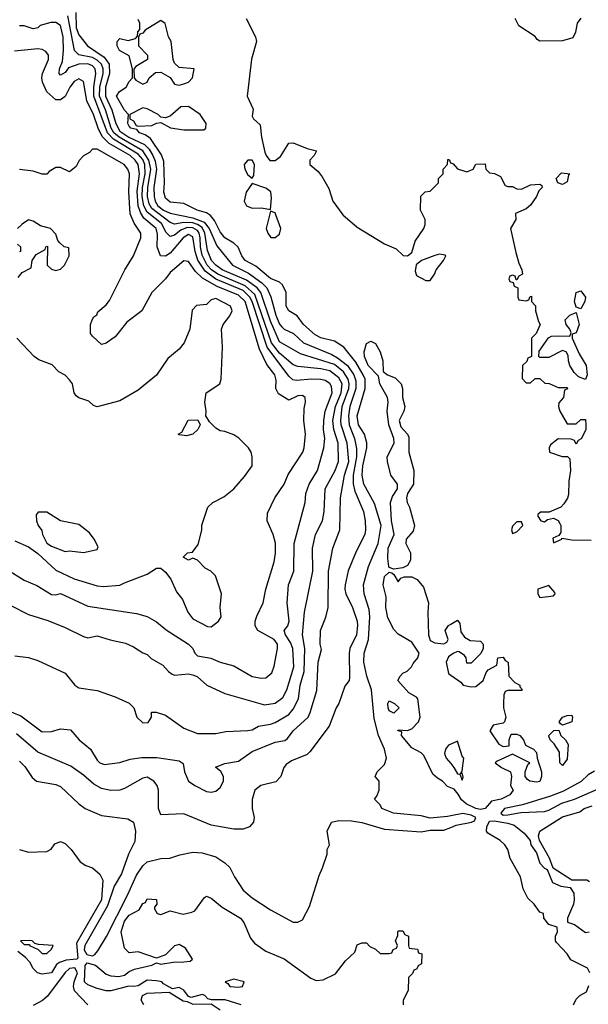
# Model space of a CAD drawing. Header units: inches. Extents: x 2348341 to 2479810, y 460419 to 613669.
# Tile 353 of 656: x 2378111 to 2380603, y 570772 to 575085. Entities that reach past the tile are written whole.
import ezdxf

# ---------------------------------------------------------------- set-up
doc = ezdxf.new("R2010")
doc.units = ezdxf.units.IN
doc.header["$MEASUREMENT"] = 0
doc.layers.add('C3577', color=7, linetype='Continuous')
doc.layers.add('C3587', color=7, linetype='Continuous')

msp = doc.modelspace()

# ---------------------------------------------------------------- linework, layer by layer
at = {"layer": 'C3577', "color": 2}
for points, elevation in [([(2378058.4, 572058.4), (2378116.1, 572036.1), (2378210, 571964.9), (2378250, 571967.3), (2378290, 571978.8), (2378334, 571974), (2378371.3, 571930), (2378421, 571890), (2378450, 571842), (2378462, 571830), (2378482, 571822), (2378550, 571830.6), (2378594.9, 571845.1), (2378646.7, 571853.3), (2378712.4, 571852.4), (2378810, 571838.8), (2378827.1, 571827.1), (2378833.4, 571790), (2378851, 571750), (2378878, 571730), (2378930, 571704), (2378950, 571700.7), (2378970, 571706), (2378990, 571721), (2379003.7, 571750), (2379003.7, 571770), (2378992.3, 571792.3), (2378969.2, 571810.8), (2379010, 571826.8), (2379070, 571837.3), (2379130, 571879.1), (2379230, 571920.4), (2379272.7, 571927.3), (2379284.2, 571935.8), (2379309.5, 571970), (2379374.5, 572030), (2379384.5, 572050), (2379412.7, 572147.3), (2379419.6, 572270), (2379434.2, 572325.8), (2379427.3, 572350), (2379429.5, 572410), (2379452.1, 572467.9), (2379462.7, 572510), (2379464.7, 572670), (2379482.9, 572770), (2379514, 572850), (2379516.2, 572990), (2379533.8, 573090), (2379553.2, 573150), (2379545.5, 573230), (2379519.3, 573310), (2379517.7, 573330), (2379524.1, 573390), (2379552.8, 573470), (2379554.5, 573490), (2379549.9, 573509.9), (2379530, 573542.7), (2379490, 573575.3), (2379341.6, 573621.6), (2379250, 573673.3), (2379210, 573764.2), (2379168.2, 573890), (2379150.9, 573910.9), (2379104.6, 573944.6), (2378998.7, 573990), (2378970, 574009.8), (2378951.1, 574030), (2378934, 574074), (2378922.8, 574150), (2378910, 574174.5), (2378890, 574188.1), (2378870, 574194.6), (2378830, 574197.2), (2378790, 574189.8), (2378770, 574196.4), (2378690, 574257.6), (2378678.7, 574278.7), (2378670.6, 574310), (2378671.8, 574350), (2378685.8, 574430), (2378677.6, 574470), (2378651.2, 574511.2), (2378546.2, 574570), (2378523.4, 574590), (2378512.5, 574610), (2378487.2, 574690), (2378461.1, 574750), (2378461.8, 574790), (2378476.1, 574850), (2378476.3, 574870), (2378468.9, 574890), (2378450, 574908), (2378430, 574918.7), (2378370, 574931.5), (2378351.5, 574950), (2378322.2, 575102.2)], 74), ([(2378357, 575117), (2378359.1, 575050), (2378370, 575018), (2378407.8, 574970), (2378480.8, 574920.8), (2378503.1, 574890), (2378505.2, 574850), (2378487.3, 574790), (2378486.6, 574750), (2378514.8, 574690), (2378531.6, 574630), (2378550, 574597.2), (2378588.6, 574570), (2378657.6, 574537.6), (2378677.8, 574517.8), (2378695, 574490), (2378705.2, 574465.2), (2378709.9, 574430), (2378698.7, 574350), (2378699.8, 574310), (2378704.8, 574290), (2378716.4, 574270), (2378741.1, 574250), (2378770, 574236.8), (2378870, 574217.4), (2378918.8, 574198.8), (2378941.7, 574170), (2378974.2, 574094.2), (2379043.6, 574010), (2379114.3, 573974.3), (2379172.2, 573932.2), (2379194.5, 573910), (2379211.6, 573871.6), (2379232.9, 573790), (2379250, 573751.8), (2379259.8, 573739.8), (2379270, 573729.7), (2379310.7, 573710.7), (2379354.5, 573670), (2379478.7, 573618.7), (2379504.3, 573604.3), (2379547.6, 573570), (2379575.3, 573530), (2379583.4, 573503.4), (2379583.4, 573470), (2379557.1, 573390), (2379551.6, 573350), (2379555.3, 573310), (2379577.8, 573250), (2379587.1, 573207.1), (2379587.4, 573170), (2379571.6, 573090), (2379571.7, 573051.7), (2379579.3, 573019.3), (2379616.9, 572930), (2379625.1, 572890), (2379626.6, 572850), (2379623.7, 572830), (2379584.9, 572755.1), (2379549.7, 572670.3), (2379536.9, 572610), (2379535.1, 572590), (2379540.5, 572570), (2379569.4, 572510), (2379589.3, 572450), (2379591.3, 572431.3), (2379587, 572390), (2379558, 572330), (2379554, 572310), (2379556.5, 572203.5), (2379554, 572190), (2379535.1, 572164.9), (2379509.3, 572090), (2379497.2, 572070), (2379466.6, 571990), (2379382.5, 571877.5), (2379370, 571866.8), (2379302, 571838), (2379278, 571822), (2379268.7, 571810), (2379255.3, 571770), (2379232.9, 571747.1), (2379168, 571730), (2379142, 571710), (2379129.1, 571669.1), (2379129.3, 571629.3), (2379139, 571590), (2379135.3, 571570), (2379118, 571550), (2379090, 571538.8), (2379050, 571539.1), (2378950, 571556.3), (2378830, 571606.8), (2378730, 571602), (2378718.8, 571630), (2378719.1, 571710), (2378713.4, 571730), (2378698.8, 571750), (2378670, 571766.8), (2378650, 571762.8), (2378570, 571717.3), (2378550, 571710.5), (2378510, 571708.2), (2378470, 571717.3), (2378436.1, 571736.1), (2378390, 571776.3), (2378334.7, 571814.7), (2378190, 571877.1), (2378097.1, 571957.1)], 70), ([(2378090, 572298), (2378150, 572291.3), (2378190, 572278), (2378310, 572222), (2378352, 572170), (2378370, 572158), (2378450, 572146), (2378530, 572118.8), (2378590.5, 572090.5), (2378610.7, 572070.7), (2378624.7, 572030), (2378650, 572004.7), (2378673.6, 572006.4), (2378688, 572030), (2378688.7, 572051.3), (2378708.7, 572051.3), (2378750, 572038), (2378830, 571981), (2378890, 571958), (2378970, 571958), (2379013.6, 571966.4), (2379110, 571970.7), (2379130, 571974.8), (2379158, 571990), (2379210, 571998.4), (2379230, 572006), (2379290, 572041.6), (2379310, 572065.5), (2379332.8, 572110), (2379340.4, 572170), (2379356.8, 572230), (2379360.5, 572330), (2379349.6, 572390), (2379358.4, 572490), (2379395.1, 572670), (2379394, 572770), (2379407, 572830), (2379437.6, 572890), (2379445.1, 572930), (2379449.6, 573030), (2379492.8, 573110), (2379508, 573150), (2379506, 573230), (2379487.8, 573290), (2379482.9, 573330), (2379494.5, 573390), (2379519.1, 573450), (2379523.5, 573490), (2379510, 573516.4), (2379470, 573547.4), (2379430, 573556.1), (2379330, 573566), (2379310, 573572.8), (2379250, 573624.2), (2379214.5, 573670), (2379141.1, 573881.1), (2379099.1, 573919.1), (2378979.8, 573970), (2378950.8, 573990), (2378932.2, 574010), (2378910, 574054), (2378902.6, 574090), (2378901.8, 574130), (2378897.9, 574150), (2378890, 574161.2), (2378870, 574173.6), (2378845.4, 574174.6), (2378817, 574163), (2378790, 574141), (2378770, 574135.8), (2378752.6, 574152.6), (2378731.8, 574191.8), (2378670, 574241.4), (2378655.5, 574270), (2378648.2, 574310), (2378649.3, 574350), (2378661.1, 574410), (2378659.3, 574450), (2378650, 574472), (2378630, 574495.7), (2378521.4, 574561.4), (2378495.4, 574590), (2378435.7, 574750), (2378435.9, 574790), (2378444.5, 574850), (2378441.5, 574870), (2378430, 574883.1), (2378410, 574891.6), (2378370, 574889.8), (2378325.3, 574874.7), (2378310, 574853.2), (2378290, 574842.7), (2378283.7, 574850), (2378285.1, 574870), (2378298.6, 574901.4), (2378303.1, 574950), (2378301.1, 575010), (2378290, 575059.3), (2378270, 575072.7), (2378246.8, 575073.2), (2378201, 575059), (2378190, 575049.2), (2378170, 575045.2), (2378130, 575058), (2378110, 575058)], 78), ([(2380000, 571597.2), (2379985.7, 571594.3), (2379910, 571588), (2379870, 571596.9), (2379749.6, 571609.6), (2379698, 571630), (2379690, 571646), (2379666, 571670), (2379676.4, 571683.6), (2379686, 571710), (2379686, 571750), (2379668, 571770), (2379678, 571790), (2379710, 571822), (2379718, 571850), (2379709.6, 571890), (2379683.6, 571950), (2379664, 572024), (2379652.9, 572150), (2379632.1, 572210), (2379618.9, 572270), (2379620.5, 572310), (2379639.8, 572370), (2379645.1, 572470), (2379641.8, 572501.8), (2379620.7, 572570), (2379617, 572610), (2379639.6, 572690), (2379681.7, 572790), (2379694.8, 572870), (2379665.3, 572965.3), (2379618.9, 573050), (2379611.1, 573090), (2379614.2, 573130), (2379632.6, 573210), (2379631.4, 573231.4), (2379621.6, 573270), (2379595.8, 573310), (2379589.8, 573350), (2379624.4, 573470), (2379624.4, 573510), (2379615.6, 573530), (2379584.5, 573584.5), (2379531.2, 573651.2), (2379490, 573677), (2379430, 573691.6), (2379405.2, 573705.2), (2379355.1, 573750), (2379327.2, 573787.2), (2379290, 573809.2), (2379279.3, 573830), (2379278, 573890), (2379263.3, 573923.3), (2379250, 573935.1), (2379210, 573951.6), (2379145.6, 574005.6), (2379099.5, 574030), (2379084.7, 574050), (2379068.5, 574088.5), (2379050, 574105.6), (2379009.6, 574130), (2378990, 574156), (2378964.7, 574204.7), (2378946.7, 574226.7), (2378930, 574238.4), (2378889.2, 574250), (2378830, 574279.6), (2378770, 574286), (2378750, 574302.7), (2378742.4, 574330), (2378745.6, 574370), (2378743.1, 574463.1), (2378732.5, 574492.5), (2378684.6, 574564.6), (2378661.2, 574581.2), (2378635.3, 574590), (2378624.7, 574604.7), (2378598, 574610), (2378590, 574618), (2378585.2, 574630), (2378588, 574670), (2378570, 574688), (2378535.3, 574750), (2378548, 574770), (2378578, 574790), (2378590, 574814), (2378606, 574830), (2378606, 574870), (2378590, 574926), (2378548, 574950), (2378538, 574970), (2378538, 574990), (2378550, 575002), (2378586, 574994), (2378618, 575002), (2378627.3, 575012.7), (2378628.4, 575031.6), (2378638, 575042), (2378638, 575070), (2378630, 575086)], 66), ([(2379103.8, 575090), (2379143.8, 575010), (2379148.4, 574990), (2379127.3, 574912.7), (2379108.4, 574750), (2379133.4, 574693.4), (2379130, 574662), (2379136, 574650), (2379164.1, 574624.1), (2379170.4, 574570), (2379184.9, 574504.9), (2379190.4, 574490), (2379207.7, 574467.7), (2379230, 574468.2), (2379254.3, 574485.7), (2379290, 574544.7), (2379310, 574546), (2379370, 574521), (2379411.1, 574511.1), (2379402, 574490), (2379382, 574470), (2379382, 574450), (2379419.3, 574419.3), (2379437.1, 574397.1), (2379465.2, 574345.2), (2379482.8, 574290), (2379526.8, 574230), (2379590, 574176), (2379710, 574102.8), (2379761, 574081), (2379791.6, 574051.6), (2379810, 574051.3), (2379830, 574064.7), (2379844.5, 574115.5), (2379882, 574170), (2379887.3, 574187.3), (2379888, 574210), (2379868, 574250), (2379868.4, 574311.6), (2379888.4, 574331.6), (2379910, 574334), (2379946, 574370), (2379946, 574390), (2379966, 574410), (2379966, 574430), (2379986, 574450), (2379987.3, 574472.7), (2379992.7, 574472.7), (2379998, 574458), (2380000, 574457.3)], 66), ([(2378070, 572521), (2378150, 572478.8), (2378233.7, 572453.7), (2378310, 572422.8), (2378390, 572382.8), (2378410, 572378), (2378450, 572386), (2378507.9, 572367.9), (2378574, 572354), (2378610, 572338), (2378650, 572311.3), (2378670, 572304.7), (2378687.5, 572287.5), (2378738, 572258), (2378762.8, 572230), (2378778.8, 572218.8), (2378790, 572213.4), (2378850, 572219.1), (2378874.2, 572214.2), (2378890, 572206.8), (2378930.6, 572170.6), (2379010, 572134), (2379183.4, 572083.4), (2379230, 572090.5), (2379264.2, 572115.8), (2379281.3, 572150), (2379312.4, 572250), (2379307.3, 572330), (2379297.2, 572357.2), (2379275.1, 572390), (2379269.4, 572410), (2379286.6, 572430), (2379291.5, 572450), (2379283.6, 572530), (2379289.6, 572610), (2379311.8, 572670), (2379313.6, 572790), (2379362, 572970), (2379365.1, 573010), (2379379.6, 573050), (2379415.6, 573110), (2379443.6, 573210), (2379447.8, 573250), (2379442, 573290), (2379443.1, 573330), (2379449.7, 573370), (2379479.7, 573450), (2379478, 573478), (2379470, 573491.5), (2379450, 573504.2), (2379430, 573509.6), (2379389, 573511), (2379324.4, 573504.4), (2379308, 573508), (2379290, 573523.6), (2379195, 573650), (2379129.9, 573850), (2379119.5, 573870), (2379090, 573898.1), (2378970, 573948.5), (2378923.4, 573983.4), (2378891.4, 574031.4), (2378880.2, 574070), (2378870, 574133.3), (2378850, 574144), (2378827.7, 574130), (2378770, 574062), (2378750, 574049.5), (2378728.7, 574050), (2378714, 574090), (2378715.1, 574144.9), (2378708.5, 574170), (2378655.4, 574215.4), (2378640.3, 574240.3), (2378629.8, 574270), (2378625.4, 574334.6), (2378636.3, 574410), (2378630.6, 574450), (2378616.8, 574470), (2378594.5, 574490), (2378502.4, 574542.4), (2378472.8, 574572.8), (2378454.4, 574610), (2378434.8, 574670), (2378405.1, 574730), (2378390, 574814), (2378370, 574826), (2378350, 574814.5), (2378330.7, 574790), (2378310, 574749.2), (2378290, 574734), (2378270, 574734), (2378230, 574769), (2378211.2, 574811.2), (2378208, 574830), (2378211.2, 574850), (2378237.6, 574910), (2378237, 574930), (2378226.2, 574946.2), (2378210, 574955.1), (2378190, 574956.9), (2378087.6, 574947.6)], 82), ([(2378056.1, 572676.1), (2378130.8, 572630), (2378186.2, 572606.2), (2378250, 572567.3), (2378270, 572566), (2378290, 572571), (2378410, 572516.3), (2378623.5, 572483.5), (2378670, 572471), (2378710, 572447.3), (2378752.2, 572412.2), (2378850.8, 572350), (2378870.4, 572330.4), (2378879.1, 572310), (2378890, 572299.1), (2378948.2, 572288.2), (2378990, 572270.8), (2379050, 572254.8), (2379130, 572207.7), (2379170, 572200.7), (2379190, 572202.8), (2379215.6, 572224.4), (2379226.8, 572253.2), (2379240.9, 572330), (2379240.7, 572350), (2379226.6, 572370), (2379154, 572410), (2379142.7, 572430), (2379142.7, 572450), (2379150, 572472), (2379177.2, 572530), (2379189.2, 572590), (2379226, 572710), (2379231.7, 572748.3), (2379231.6, 572791.6), (2379221.2, 572830), (2379195.3, 572890), (2379196.4, 572923.6), (2379229.2, 572990), (2379269.2, 573050), (2379287.5, 573092.5), (2379352.3, 573190), (2379358, 573210), (2379362.7, 573270), (2379356, 573330), (2379358, 573382), (2379364, 573410), (2379362, 573430), (2379350, 573439), (2379330, 573437.2), (2379290, 573419), (2379245.6, 573445.6), (2379233.2, 573470), (2379234.5, 573505.5), (2379229.3, 573530), (2379194.1, 573574.1), (2379161.4, 573641.4), (2379099.3, 573850), (2379070, 573878.9), (2378976.8, 573916.8), (2378912.4, 573952.4), (2378881.8, 573981.8), (2378850, 574025.2), (2378830, 574029), (2378770, 573977), (2378750.3, 573949.7), (2378690.6, 573890), (2378646, 573810), (2378579.8, 573760.2), (2378530, 573695.3), (2378490, 573668), (2378470, 573662), (2378430, 573698), (2378422, 573710), (2378422, 573750), (2378428, 573770), (2378436.4, 573783.6), (2378448.4, 573791.6), (2378454, 573806), (2378490, 573836), (2378504.8, 573855.2), (2378572.3, 573990), (2378609.4, 574050), (2378641.2, 574130), (2378641.2, 574150), (2378613, 574193), (2378595.1, 574235.1), (2378589.5, 574330.5), (2378591.5, 574410), (2378585.2, 574430), (2378569, 574450), (2378450, 574517.2), (2378442, 574518), (2378430, 574518), (2378416.9, 574503.1), (2378390, 574488), (2378371.1, 574468.9), (2378358, 574442), (2378330, 574418), (2378290, 574438), (2378270, 574438), (2378239.6, 574420.4), (2378230, 574408.7), (2378210, 574408.7), (2378170, 574422), (2378110, 574429)], 86), ([(2378104.7, 573955.3), (2378122, 573978), (2378162, 573998), (2378166, 574030), (2378183.1, 574056.9), (2378222, 574078), (2378226, 574090), (2378232.7, 574092.7), (2378232, 574010), (2378250, 573992), (2378270, 573986), (2378290, 573992), (2378308, 574010), (2378328, 574050), (2378326, 574086), (2378306, 574090), (2378287.3, 574107.3), (2378278, 574118), (2378270, 574146), (2378246, 574170), (2378202, 574182), (2378170, 574202), (2378150, 574208), (2378122, 574190), (2378102, 574170)], 90), ([(2378102, 574102), (2378114, 574090), (2378114, 574070), (2378110, 574068)], 90), ([(2378090, 572802.8), (2378150, 572776), (2378190, 572746), (2378270, 572674.4), (2378350, 572635.5), (2378450, 572605.5), (2378478, 572602), (2378550, 572607.3), (2378570, 572618.8), (2378670, 572656), (2378710, 572682), (2378730, 572682), (2378750, 572664.7), (2378773.7, 572633.7), (2378798.8, 572578.8), (2378824.5, 572544.5), (2378847.3, 572490), (2378870, 572461), (2378933.6, 572426.4), (2378950, 572426), (2378982, 572450), (2378994, 572470), (2378989, 572510), (2378995.3, 572570), (2378968.9, 572648.9), (2378948.9, 572668.9), (2378923.1, 572683.1), (2378890, 572718), (2378870, 572726), (2378850, 572718), (2378828, 572730), (2378846, 572750), (2378868, 572752), (2378893.2, 572786.8), (2378908.4, 572848.4), (2378908.9, 572871.1), (2378935.3, 572950), (2378958, 572970), (2379005.6, 572994.4), (2379049.4, 573030.6), (2379096.6, 573083.4), (2379129, 573130), (2379129.2, 573170), (2379125.2, 573190), (2379114, 573210), (2379071.6, 573251.6), (2379050, 573266), (2379010, 573281.2), (2378990, 573284), (2378970, 573295.3), (2378943.1, 573323.1), (2378926, 573350), (2378928, 573370), (2378922, 573410), (2378928.7, 573450), (2378988, 573490), (2378994, 573510), (2378999, 573650), (2378995.3, 573730), (2379002, 573750), (2379032.5, 573787.5), (2379042, 573810), (2379035.3, 573830), (2378970, 573864), (2378950, 573858), (2378930, 573838), (2378886.4, 573833.6), (2378867.5, 573812.5), (2378856, 573730), (2378831.3, 573670), (2378810, 573642), (2378759.8, 573600.2), (2378710, 573528), (2378630, 573462), (2378550, 573415.3), (2378450, 573388.7), (2378434.6, 573394.6), (2378413.6, 573413.6), (2378370, 573428.7), (2378358, 573438), (2378349, 573450), (2378342, 573490), (2378330, 573508), (2378310, 573528), (2378282, 573542), (2378252.7, 573572.7), (2378194.8, 573594.8), (2378174, 573610), (2378099, 573690)], 90), ([(2380000, 571720), (2379985.8, 571725.8), (2379964, 571750), (2379942, 571762), (2379920.8, 571780.8), (2379882, 571862), (2379870, 571874), (2379830, 571895.3), (2379784, 571950), (2379786, 571966), (2379768, 571970), (2379770, 571974), (2379810, 571971.3), (2379830, 571978), (2379858, 572010), (2379866, 572030), (2379855.3, 572110), (2379850, 572118), (2379816.4, 572136.4), (2379768, 572190), (2379778, 572210), (2379790, 572222), (2379808.9, 572231.1), (2379828, 572250), (2379834.6, 572265.4), (2379855.3, 572290), (2379862, 572310), (2379830, 572358), (2379770, 572393.2), (2379750, 572413.2), (2379724.7, 572464.7), (2379714.7, 572510), (2379716.9, 572556.9), (2379703, 572610), (2379710, 572646), (2379730, 572664.7), (2379742, 572662), (2379750, 572654), (2379770, 572622), (2379781.5, 572638.5), (2379795.1, 572644.9), (2379830, 572644.9), (2379853.2, 572633.2), (2379879.9, 572599.9), (2379902.8, 572530), (2379899.1, 572490), (2379902.4, 572390), (2379910, 572365.5), (2379930, 572354.9), (2379968.9, 572351.1), (2379982, 572358), (2379988.7, 572370), (2379975.3, 572410), (2379990, 572432), (2380000, 572437.5)], 62), ([(2380000, 572301.3), (2379990, 572294), (2379979.1, 572270), (2379990, 572220.7), (2380000, 572213.7)], 62), ([(2380000, 571912), (2379990, 571907.6), (2379976.5, 571890), (2379971.8, 571870), (2379980.3, 571850), (2380000, 571826.2)], 62), ([(2378110, 571837.3), (2378134.2, 571814.2), (2378165.5, 571765.5), (2378184.7, 571750), (2378270, 571734.8), (2378290, 571726), (2378370, 571650.8), (2378398, 571630), (2378470, 571599.1), (2378584.5, 571584.5), (2378610.4, 571570.4), (2378618.7, 571530), (2378615.1, 571484.9), (2378587.4, 571430), (2378557.2, 571342.8), (2378525.2, 571290), (2378496, 571204), (2378396.5, 571030), (2378394, 571010), (2378405.5, 570990), (2378430, 570985), (2378440.5, 570990), (2378453.9, 571006.1), (2378490.7, 571069.3), (2378583.8, 571250), (2378622.2, 571337.8), (2378650, 571378), (2378670, 571396.3), (2378730, 571411.3), (2378768.4, 571411.6), (2378812.9, 571427.1), (2378870, 571438.8), (2378910, 571436), (2378970, 571418), (2379010, 571392), (2379031.1, 571371.1), (2379052, 571330), (2379090, 571272), (2379130, 571238), (2379210, 571186), (2379310, 571132), (2379330, 571131.3), (2379350, 571142), (2379380.2, 571199.8), (2379423.1, 571336.9), (2379438, 571370), (2379458, 571430), (2379458, 571450), (2379468, 571470), (2379458, 571530), (2379478, 571570), (2379510, 571577.3), (2379564.5, 571575.5), (2379610, 571568.4), (2379710, 571539.5), (2379870, 571527.2), (2379910, 571535.3), (2379970, 571534.4), (2380000, 571546.8)], 66), ([(2378110.6, 571450.6), (2378150, 571438.8), (2378230, 571442), (2378248.4, 571451.6), (2378264.7, 571475.3), (2378290, 571484.7), (2378310, 571476), (2378336, 571450), (2378376.3, 571396.3), (2378400.5, 571380.5), (2378430.4, 571370.4), (2378462.5, 571342.5), (2378475.2, 571315.2), (2378470.2, 571230), (2378359.9, 571040.1), (2378365.5, 570974.5), (2378361, 570970), (2378314.7, 570965.3), (2378284.9, 570955.1), (2378273, 570947), (2378250, 570909.3), (2378210, 570904), (2378188.7, 570910), (2378170, 570928.7), (2378156, 570956), (2378137.2, 570977.2), (2378103.1, 571003.1)], 62), ([(2379082, 570770), (2379011.6, 570791.6), (2378951.7, 570791.7), (2378936, 570796), (2378922, 570810), (2378910, 570814.5), (2378862, 570802), (2378850, 570806), (2378830, 570834), (2378810, 570845.2), (2378780.2, 570840.2), (2378741.2, 570861.2), (2378733.2, 570870), (2378710, 570875.1), (2378670, 570878), (2378630, 570853.3), (2378610.6, 570849.4), (2378588.6, 570851.4), (2378510, 570831.2), (2378490, 570831.2), (2378450, 570841.1), (2378410, 570857), (2378395.1, 570870), (2378397.7, 570942.3), (2378407, 570953), (2378443.8, 570943.8), (2378490, 570904.2), (2378510, 570897), (2378546, 570894), (2378570, 570899.1), (2378590, 570915.5), (2378614.1, 570925.8), (2378690, 570943.8), (2378710, 570954), (2378730, 570948.5), (2378783.3, 570956.7), (2378830, 570958), (2378858.6, 570961.4), (2378868.7, 570970), (2378838, 571018), (2378810, 571034), (2378790, 571028.7), (2378750, 570988.7), (2378710, 570974), (2378630, 571002), (2378590, 570998), (2378570, 571018), (2378556, 571090), (2378570, 571136), (2378590, 571162.8), (2378634, 571186), (2378650, 571214), (2378662, 571218), (2378670, 571234), (2378711.1, 571231.1), (2378712, 571210), (2378702, 571198), (2378702, 571190), (2378714, 571170), (2378730, 571164.7), (2378770, 571182), (2378826.8, 571166.8), (2378864.7, 571175.3), (2378878, 571182), (2378920.2, 571239.8), (2378930, 571246), (2378950, 571237.3), (2378998, 571198), (2379079.1, 571150), (2379093.4, 571130), (2379121.7, 571061.7), (2379140.3, 571040.3), (2379190, 571005.5), (2379270, 570970.6), (2379386.3, 570886.3), (2379410, 570876.4), (2379441.2, 570878.8), (2379494.2, 570905.8), (2379538, 570962), (2379579, 571001), (2379590, 571032), (2379610, 571042), (2379630, 571042), (2379645.4, 571025.4), (2379670, 571014), (2379690, 570994), (2379730, 570994), (2379742, 570998), (2379747.3, 571012.7), (2379762, 571018), (2379766, 571030), (2379758, 571050), (2379767.3, 571072.7), (2379768, 571090), (2379770, 571094), (2379790, 571094), (2379798, 571078), (2379814, 571070), (2379814, 571030), (2379818, 571018), (2379854, 571014), (2379858, 570998), (2379872.7, 570992.7), (2379872, 570950), (2379858, 570942), (2379850, 570926), (2379838, 570922), (2379832.7, 570907.3), (2379814, 570890), (2379812.7, 570832.7), (2379792, 570790), (2379792, 570770)], 62), ([(2378409, 570770), (2378350.8, 570830.8), (2378346.6, 570850), (2378349.8, 570870), (2378364.2, 570910), (2378352.3, 570932.3), (2378330, 570928.5), (2378310, 570911), (2378232.3, 570807.7), (2378210.9, 570789.1), (2378170, 570766.6)], 66), ([(2378655.3, 570770), (2378644, 570790), (2378649.3, 570810.7), (2378670, 570821), (2378765.4, 570825.4), (2378827.1, 570787.1), (2378844.7, 570784.7), (2378870, 570772), (2378950, 570774), (2378990, 570747.3)], 62)]:
    msp.add_lwpolyline(points, dxfattribs=dict(at, elevation=elevation))
for points, elevation in [([(2378730, 575082), (2378661, 575039), (2378650, 575026), (2378638, 575022), (2378632, 575008), (2378632, 574970), (2378671.3, 574930), (2378671.3, 574910), (2378619.6, 574880.4), (2378611.6, 574868.4), (2378612, 574830), (2378619.6, 574819.6), (2378650, 574802), (2378670, 574812), (2378679, 574830), (2378706.3, 574853.7), (2378730, 574854.8), (2378770, 574832), (2378790, 574802), (2378810, 574798), (2378830, 574804.7), (2378850, 574811.3), (2378868.7, 574830), (2378875.3, 574870), (2378810, 574876), (2378790, 574894), (2378782.9, 574910), (2378775.1, 574990), (2378762.7, 575010), (2378748.9, 575068.9)], 66), ([(2378850, 574705.2), (2378817.3, 574702.7), (2378770, 574662), (2378750, 574655.3), (2378730, 574658), (2378718, 574670), (2378670, 574694), (2378650, 574699), (2378594, 574670), (2378594, 574650), (2378610, 574642), (2378622, 574622), (2378630, 574618), (2378690, 574621), (2378710, 574632), (2378730, 574634), (2378771.6, 574611.6), (2378830, 574602.8), (2378910, 574602), (2378918, 574602), (2378926, 574610), (2378928, 574630), (2378902, 574670)], 66), ([(2379130, 574469), (2379110, 574469), (2379094.8, 574450), (2379097.3, 574430), (2379110, 574406), (2379130, 574391.3), (2379137, 574403), (2379139.5, 574450)], 66), ([(2379130, 574368), (2379104, 574330), (2379094.8, 574290), (2379104.7, 574270), (2379130, 574258.8), (2379170, 574261), (2379210, 574254), (2379215.1, 574304.9), (2379211, 574331), (2379190, 574346.6)], 66), ([(2379210, 574246), (2379191.3, 574170), (2379198, 574150), (2379211.6, 574131.6), (2379230, 574131.3), (2379250, 574146), (2379255.1, 574170), (2379233.6, 574230), (2379230, 574239)], 66), ([(2379950, 574057.2), (2379930, 574052.7), (2379871.3, 574030), (2379848.1, 574011.9), (2379844, 573984), (2379850, 573964.7), (2379890, 573942), (2379910, 573942), (2379928.7, 573970), (2379935.3, 573990), (2379968, 574030), (2379978, 574050), (2379973.6, 574053.6)], 66), ([(2379750, 572678), (2379730, 572686), (2379729.2, 572689.2), (2379724.7, 572724.7), (2379726.2, 572770), (2379752, 572830), (2379739.8, 572890), (2379735.4, 572970), (2379744.1, 572995.9), (2379767, 573030), (2379766.6, 573050), (2379737.6, 573090), (2379722, 573150), (2379720.7, 573170), (2379751.8, 573230), (2379749.7, 573250), (2379727.8, 573310), (2379720.5, 573370), (2379725.6, 573410), (2379722.4, 573430), (2379689.7, 573490), (2379683.2, 573523.2), (2379637.4, 573570), (2379621.5, 573610), (2379620.4, 573630), (2379630, 573666), (2379650, 573677.3), (2379670, 573667.3), (2379690.6, 573630), (2379702, 573590), (2379703.5, 573543.5), (2379722, 573530), (2379755.9, 573515.9), (2379782.8, 573490), (2379787.7, 573470), (2379787.7, 573430), (2379798.8, 573390), (2379794.8, 573370), (2379774, 573330), (2379780.9, 573300.9), (2379811, 573270), (2379816.3, 573256.3), (2379815.5, 573190), (2379838.4, 573110), (2379836.3, 573050), (2379810.8, 573010), (2379805.5, 572990), (2379808.2, 572970), (2379819.1, 572950), (2379841, 572870), (2379835.3, 572844.7), (2379804, 572810), (2379803, 572790), (2379824, 572750), (2379823, 572717), (2379810, 572694), (2379790, 572684)], 62), ([(2378842, 573262), (2378810, 573266), (2378806, 573270), (2378822, 573278), (2378849.1, 573330.9), (2378892, 573332), (2378902, 573310), (2378892, 573290), (2378870, 573269)], 90), ([(2378230, 572928), (2378192.7, 572927.3), (2378183.6, 572916.4), (2378184.7, 572890), (2378191.3, 572870), (2378207.7, 572847.7), (2378211, 572830), (2378230, 572791.3), (2378250, 572778.8), (2378310, 572756), (2378330, 572758.8), (2378390, 572751), (2378450, 572764.7), (2378455.3, 572775.3), (2378438, 572810), (2378417.2, 572837.2), (2378370, 572874), (2378289.3, 572889.3)], 94), ([(2379750, 572048), (2379730, 572058), (2379725.2, 572070), (2379724, 572090), (2379730, 572102), (2379754, 572090), (2379774, 572070)], 62), ([(2378152.1, 571052.1), (2378114, 571050), (2378130, 571034), (2378154, 571034), (2378154, 571030), (2378192.7, 571012.7), (2378210, 570994), (2378230, 570994), (2378250, 571014), (2378258, 571030), (2378193.6, 571033.6), (2378178, 571038), (2378166, 571050)], 62), ([(2379050, 570882.7), (2379012, 570870), (2379023.5, 570863.5), (2379032, 570850), (2379070, 570846.7), (2379088, 570850), (2379095.3, 570870)], 62)]:
    msp.add_lwpolyline(points, close=True, dxfattribs=dict(at, elevation=elevation))
at = {"layer": 'C3587', "color": 2}
for points, elevation in [([(2380570, 575091.3), (2380554, 575070), (2380546.6, 575030), (2380534.8, 575005.2), (2380490, 574992), (2380390, 574991.3), (2380378, 574998), (2380370, 575011), (2380298, 575058), (2380282, 575090)], 70), ([(2380000, 574457.3), (2380010, 574454), (2380030, 574432), (2380070, 574418), (2380098, 574430), (2380110, 574452), (2380150, 574454), (2380154, 574430), (2380170, 574414), (2380191.6, 574411.6), (2380218, 574398), (2380238, 574358), (2380250, 574354), (2380270, 574354), (2380290, 574344.7), (2380310, 574342), (2380350, 574361), (2380390, 574364.7), (2380398.8, 574358.8), (2380401, 574350), (2380385.2, 574334.8), (2380375.5, 574310), (2380350, 574273.2), (2380330, 574256), (2380283.5, 574236.5), (2380284.7, 574210), (2380262, 574170), (2380285.4, 574065.4), (2380298, 574018), (2380312, 573990), (2380314, 573970), (2380298, 573962), (2380290, 573946), (2380286, 573946), (2380282, 573962), (2380270, 573966), (2380258, 573962), (2380254, 573950), (2380258, 573938), (2380274, 573934), (2380278, 573918), (2380294, 573910), (2380294, 573870), (2380298, 573858), (2380330, 573854), (2380342, 573858), (2380347.3, 573872.7), (2380354, 573874), (2380354, 573850), (2380371.1, 573831.1), (2380371.3, 573810), (2380383.6, 573763.6), (2380392, 573750), (2380374, 573710), (2380354, 573690), (2380354, 573610), (2380338, 573602), (2380332.7, 573587.3), (2380314, 573570), (2380312.7, 573512.7), (2380330, 573494), (2380350, 573494), (2380370, 573514), (2380390, 573514), (2380412.7, 573492.7), (2380431.6, 573491.6), (2380470, 573474), (2380510, 573474), (2380511.6, 573468.4), (2380498, 573462), (2380494, 573430), (2380472.7, 573407.3), (2380472, 573390), (2380478, 573370), (2380510, 573314), (2380550, 573314), (2380570, 573334), (2380590, 573334), (2380592, 573310), (2380591.1, 573288.9), (2380571.6, 573248.4), (2380558, 573242), (2380550, 573226), (2380542, 573242), (2380527.3, 573247.3), (2380470, 573248.7), (2380436.9, 573223.1), (2380431.3, 573210), (2380432, 573190), (2380488.4, 573171.6), (2380512, 573172), (2380522, 573162), (2380524, 573110), (2380516.8, 573063.2), (2380515.3, 573004.7), (2380511.1, 572988.9), (2380496, 572964), (2380482, 572950), (2380431.6, 572928.4), (2380392.7, 572927.3), (2380382, 572918), (2380382, 572910), (2380394, 572890), (2380410, 572884.7), (2380424, 572896), (2380450, 572901), (2380470, 572891.3), (2380478.5, 572878.5), (2380482.8, 572870), (2380482, 572838), (2380474, 572826), (2380446.8, 572813.2), (2380450, 572794), (2380486, 572810), (2380486, 572814), (2380530, 572806.8), (2380615.3, 572804.7)], 66), ([(2380000, 572437.5), (2380030, 572454), (2380039.6, 572439.6), (2380043.6, 572403.6), (2380059.6, 572379.6), (2380085.4, 572365.4), (2380130, 572362), (2380142, 572350), (2380142, 572330), (2380131.3, 572308.7), (2380090, 572266), (2380070, 572266), (2380068, 572290), (2380060.4, 572300.4), (2380036.4, 572316.4), (2380030, 572318), (2380010, 572308.7), (2380000, 572301.3)], 62), ([(2380000, 572213.7), (2380043.5, 572183.5), (2380054, 572170), (2380090, 572162), (2380110, 572164.7), (2380142, 572190), (2380154.6, 572225.4), (2380163.1, 572236.9), (2380202, 572258), (2380206, 572290), (2380230, 572292), (2380238, 572278), (2380252, 572270), (2380254, 572210), (2380281, 572181), (2380302, 572170), (2380302, 572162), (2380314, 572150), (2380310, 572146), (2380250, 572146), (2380238, 572142), (2380232.7, 572127.3), (2380230.9, 572089.1), (2380230.8, 572070), (2380241, 572030), (2380236, 572010), (2380230, 572004), (2380185.5, 571994.5), (2380171, 571970), (2380210, 571912), (2380230, 571902), (2380255.3, 571904.7), (2380255.3, 571930), (2380264.7, 571955.3), (2380290, 571956), (2380302, 571950), (2380318, 571930), (2380326.8, 571906.8), (2380362, 571890), (2380375.3, 571875.3), (2380378, 571850), (2380398, 571790), (2380398, 571770), (2380390, 571748.7), (2380375.3, 571744.7), (2380346, 571750), (2380336.4, 571756.4), (2380326, 571770), (2380326, 571790), (2380338, 571822), (2380346, 571830), (2380270, 571868), (2380203.6, 571836.4), (2380194, 571830), (2380222, 571810), (2380262, 571790), (2380266, 571770), (2380262, 571730), (2380274, 571710), (2380258, 571690), (2380221, 571670), (2380178.8, 571661.2), (2380150, 571629.6), (2380130, 571625.1), (2380110, 571629), (2380067, 571650), (2380047.4, 571667.4), (2380033, 571693), (2380014.1, 571714.2), (2380000, 571720)], 62), ([(2380000, 571826.2), (2380013.4, 571810), (2380030, 571781), (2380039.8, 571779.8), (2380050, 571754), (2380053.6, 571766.4), (2380050, 571786), (2380042, 571782), (2380050, 571794), (2380057.2, 571850), (2380050, 571859), (2380030, 571925.2), (2380000, 571912)], 62), ([(2380630, 571793.6), (2380602.2, 571777.8), (2380571.3, 571748.7), (2380493.7, 571706.3), (2380436.9, 571683.1), (2380314.7, 571645.3), (2380236, 571630), (2380218.7, 571610), (2380230, 571600.9), (2380250, 571601.5), (2380307.5, 571612.5), (2380410, 571616.9), (2380430, 571621.7), (2380486.9, 571653.1), (2380542.7, 571670), (2380686, 571734)], 66), ([(2380000, 571546.8), (2380023.5, 571556.5), (2380090.8, 571569.2), (2380103.6, 571576.4), (2380110, 571590.8), (2380090, 571600.4), (2380052.3, 571607.7), (2380000, 571597.2)], 66), ([(2380608.4, 571308.4), (2380596.4, 571316.4), (2380530, 571315.3), (2380448.4, 571368.4), (2380432, 571412), (2380389.1, 571489.1), (2380384, 571510), (2380390, 571531), (2380490, 571592.7), (2380564.8, 571615.2), (2380584, 571630), (2380619.1, 571640.9)], 62), ([(2380609.3, 570910), (2380599.3, 570930), (2380526.1, 570966.1), (2380510, 570992.7), (2380463.2, 571043.2), (2380459, 571050), (2380459, 571070), (2380468, 571090), (2380466, 571110), (2380430, 571122), (2380408, 571150), (2380406, 571170), (2380390, 571175.3), (2380365.2, 571210), (2380336.9, 571236.9), (2380317.7, 571277.7), (2380306, 571330), (2380260.9, 571410), (2380249.5, 571450), (2380236.9, 571470), (2380216.2, 571490), (2380162.3, 571522.3), (2380157, 571530), (2380158.3, 571550), (2380170, 571574.4), (2380190, 571575.2), (2380250, 571565.2), (2380277, 571557), (2380321.7, 571521.7), (2380347.7, 571490), (2380351.3, 571470), (2380374.9, 571434.9), (2380390, 571390.8), (2380410, 571367.7), (2380422.8, 571362.8), (2380446.1, 571306.1), (2380482, 571290), (2380523.5, 571283.5), (2380538.8, 571258.8), (2380541.3, 571230), (2380537.6, 571210), (2380511, 571150), (2380511.6, 571131.6), (2380541.4, 571121.4), (2380590, 571086.8), (2380606, 571090)], 62), ([(2380538, 570770), (2380550, 570794), (2380566, 570810), (2380594, 570826), (2380605.2, 570854.8)], 62)]:
    msp.add_lwpolyline(points, dxfattribs=dict(at, elevation=elevation))
for points, elevation in [([(2380490, 574362.9), (2380469, 574370), (2380461.2, 574390), (2380485.8, 574414.2), (2380522, 574410), (2380516, 574404), (2380510, 574375.3)], 66), ([(2380570, 573819), (2380550, 573826), (2380542.7, 573850), (2380548.7, 573890), (2380570, 573898), (2380590.3, 573870), (2380587.3, 573850)], 66), ([(2380590, 573508.7), (2380560.2, 573520.2), (2380540.2, 573540.2), (2380522, 573570), (2380515.3, 573590), (2380514.6, 573614.6), (2380506, 573630), (2380490, 573635.3), (2380430, 573606), (2380390, 573606), (2380386, 573610), (2380387.3, 573632.7), (2380428.7, 573691.3), (2380442, 573698), (2380470, 573700.7), (2380522, 573698), (2380527.3, 573712.7), (2380521.2, 573730), (2380505.2, 573750), (2380501.2, 573770), (2380522, 573790), (2380550, 573802), (2380563, 573750), (2380550, 573714), (2380532, 573708), (2380531.3, 573690), (2380562, 573622), (2380593.4, 573570), (2380597.3, 573530)], 66), ([(2380310, 572886), (2380290, 572886), (2380270, 572866), (2380266, 572850), (2380270, 572834), (2380290, 572842), (2380315.3, 572870)], 66), ([(2380430, 572606), (2380382, 572590), (2380382, 572570), (2380390, 572554), (2380450, 572562), (2380458, 572570), (2380456.4, 572576.4)], 66), ([(2380490, 571995.3), (2380480.2, 572000.2), (2380475.3, 572010), (2380490, 572030.4), (2380510, 572037.3), (2380530, 572038), (2380534, 572030), (2380530, 572008.7)], 62), ([(2380490, 571818), (2380478, 571830), (2380476.4, 571876.4), (2380453.6, 571913.6), (2380435.3, 571930), (2380430, 571946), (2380429.2, 571950), (2380452, 571972), (2380472.7, 571972.7), (2380482, 571950), (2380502, 571930), (2380514, 571910), (2380510, 571846)], 62)]:
    msp.add_lwpolyline(points, close=True, dxfattribs=dict(at, elevation=elevation))

doc.saveas('drawing.dxf')
